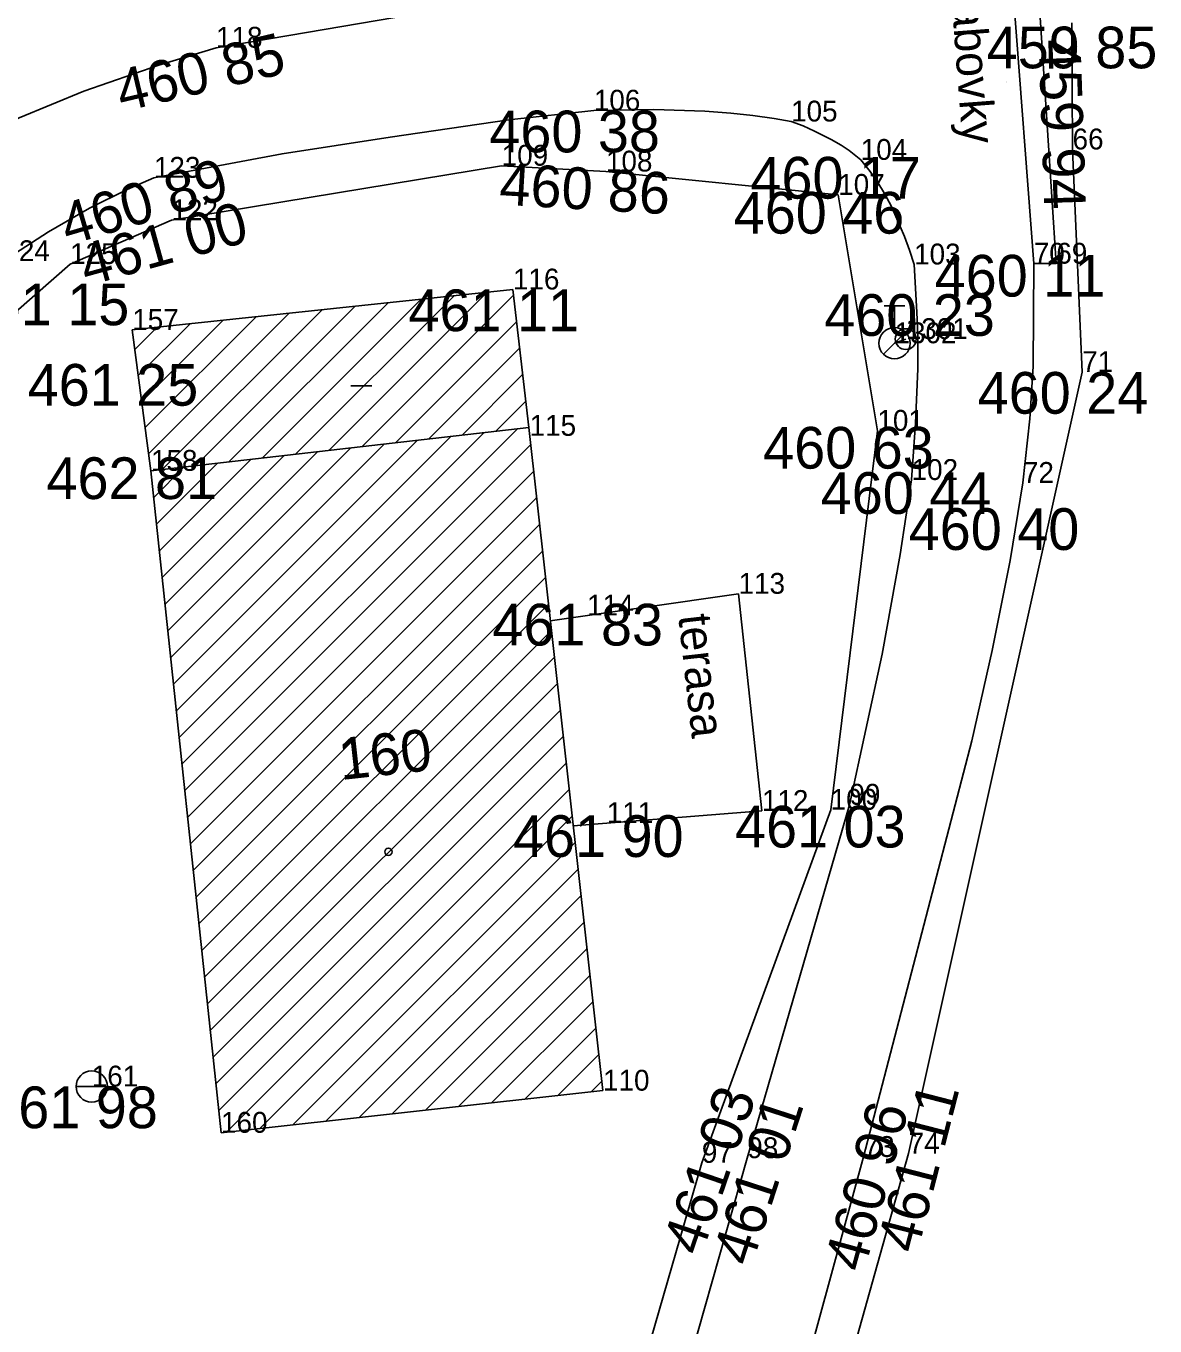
# Model space of a CAD drawing. Extents: x -559180 to -551373, y -1076947 to -1072071.
# Drawn here: x -553731.48 to -553704.4, y -1075375.46 to -1075344.27 of the extents above; entities that cross this region are included whole.
import ezdxf

# ---------------------------------------------------------------- set-up
doc = ezdxf.new("R2010")
doc.units = 0
for name, color, linetype in [('12_PLOTY', 7, 'Continuous'), ('14_BUDOVY', 7, 'Continuous'), ('17_KOMUNIKACE', 7, 'Continuous'), ('18_POLOHOPIS', 7, 'Continuous'), ('1_VODA_ZN', 7, 'Continuous'), ('2_VODOVOD', 7, 'Continuous'), ('32', 7, 'Continuous'), ('3_BODY', 7, 'Continuous'), ('47_ZN_STAV_OBJ$', 7, 'Continuous'), ('52_POPIS_UCELOVY', 7, 'Continuous'), ('54_C_POPISNA', 7, 'Continuous'), ('6_VYSKY', 7, 'Continuous')]:
    doc.layers.add(name, color=color, linetype=linetype)

# ---------------------------------------------------------------- blocks, each defined once
blk = doc.blocks.new('POINT_DISPLAY')
blk.add_line((0, 0), (0, 0))
blk = doc.blocks.new('ST')
at = {"layer": '1_VODA_ZN'}
blk.add_line((-0.375, 0), (0.375, 0), dxfattribs=at)
blk.add_circle((0, 0), 0.375, dxfattribs=at)
blk = doc.blocks.new('BZ')
at = {"layer": '47_ZN_STAV_OBJ$'}
blk.add_circle((0, 0), 0.0875, dxfattribs=at)
blk = doc.blocks.new('BD')
at = {"layer": '47_ZN_STAV_OBJ$'}
blk.add_line((-0.25, 0), (0.25, 0), dxfattribs=at)
blk = doc.blocks.new('SV')
at = {"layer": '1_VODA_ZN'}
blk.add_circle((0, 0), 0.25, dxfattribs=at)
blk = doc.blocks.new('HYP')
at = {"layer": '1_VODA_ZN'}
for p, q in [((-0.25, 0.9), (0.25, 0.9)), ((0, 0.375), (0, 0.9)), ((-0.265, -0.265), (0.265, 0.265))]:
    blk.add_line(p, q, dxfattribs=at)
blk.add_circle((0, 0), 0.375, dxfattribs=at)

msp = doc.modelspace()

# ---------------------------------------------------------------- linework, layer by layer
at = {"layer": '12_PLOTY'}
for p, q in [((-553706.4, -1075344.19), (-553706.38, -1075347.23)), ((-553706.15, -1075352.57), (-553706.38, -1075347.23)), ((-553727.99, -1075348.93), (-553720.07, -1075347.62)), ((-553720.07, -1075347.62), (-553717.57, -1075347.76)), ((-553717.57, -1075347.76), (-553712, -1075348.32)), ((-553712, -1075348.32), (-553711.06, -1075353.98)), ((-553730.42, -1075349.98), (-553727.99, -1075348.93)), ((-553734.55, -1075353.61), (-553730.42, -1075349.98)), ((-553710.31, -1075371.32), (-553706.15, -1075352.57)), ((-553711.06, -1075353.98), (-553712.18, -1075363.07)), ((-553712.18, -1075363.07), (-553715.27, -1075371.54)), ((-553712.024, -1075377.395), (-553710.31, -1075371.32)), ((-553715.27, -1075371.54), (-553717.7, -1075379.94))]:
    msp.add_line(p, q, dxfattribs=at)
at = {"layer": '14_BUDOVY'}
for p, q in [((-553719.8, -1075350.59), (-553728.93, -1075351.56)), ((-553719.422, -1075353.901), (-553719.8, -1075350.59)), ((-553728.93, -1075351.56), (-553728.48, -1075354.94)), ((-553719.422, -1075353.901), (-553728.48, -1075354.94)), ((-553717.64, -1075369.81), (-553719.422, -1075353.901)), ((-553728.48, -1075354.94), (-553726.8, -1075370.82)), ((-553717.64, -1075369.81), (-553726.8, -1075370.82))]:
    msp.add_line(p, q, dxfattribs=at)
at = {"layer": '17_KOMUNIKACE'}
for p, q in [((-553707.86, -1075342.69), (-553707.31, -1075349.97)), ((-553714.18, -1075371.43), (-553711.73, -1075362.95)), ((-553716.69, -1075380.26), (-553714.18, -1075371.43)), ((-553711.39, -1075371.4), (-553715.03, -1075384.64))]:
    msp.add_line(p, q, dxfattribs=at)
for points in [[(-553716.45, -1075342.88), (-553717.562, -1075343.141), (-553719.618, -1075343.544), (-553726.92, -1075344.79)], [(-553726.92, -1075344.79), (-553728.291, -1075345.205), (-553730.087, -1075345.834), (-553731.644, -1075346.47), (-553732.542, -1075346.902), (-553733.49, -1075347.44)], [(-553717.86, -1075346.3), (-553719.901, -1075346.517), (-553722.746, -1075346.937), (-553725.335, -1075347.334), (-553728.41, -1075347.91)], [(-553713.13, -1075346.56), (-553713.538, -1075346.486), (-553714.045, -1075346.416), (-553714.575, -1075346.358), (-553715.199, -1075346.311), (-553716.423, -1075346.276), (-553717.86, -1075346.3)], [(-553711.46, -1075347.48), (-553711.737, -1075347.256), (-553711.925, -1075347.13), (-553712.169, -1075346.988), (-553712.565, -1075346.79), (-553712.838, -1075346.667), (-553713.13, -1075346.56)], [(-553710.18, -1075349.99), (-553710.288, -1075349.643), (-553710.408, -1075349.321), (-553710.723, -1075348.597), (-553710.889, -1075348.291), (-553711.049, -1075348.026), (-553711.233, -1075347.76), (-553711.46, -1075347.48)], [(-553728.41, -1075347.91), (-553729.049, -1075348.191), (-553729.952, -1075348.641), (-553730.937, -1075349.206), (-553732.02, -1075349.91)], [(-553710.24, -1075355.16), (-553710.146, -1075353.794), (-553710.094, -1075352.494), (-553710.091, -1075351.686), (-553710.111, -1075351.135), (-553710.18, -1075349.99)], [(-553707.31, -1075349.97), (-553707.327, -1075352.441), (-553707.402, -1075353.693), (-553707.57, -1075355.23)], [(-553711.73, -1075362.95), (-553710.945, -1075359.341), (-553710.513, -1075356.95), (-553710.24, -1075355.16)], [(-553707.57, -1075355.23), (-553707.875, -1075357.093), (-553708.306, -1075359.249), (-553708.794, -1075361.417), (-553711.39, -1075371.4)]]:
    msp.add_lwpolyline(points, dxfattribs=at)
at = {"layer": '18_POLOHOPIS'}
for p, q in [((-553707.25, -1075342.66), (-553706.77, -1075349.97)), ((-553706.77, -1075349.97), (-553707.31, -1075349.97)), ((-553714.39, -1075357.89), (-553718.903, -1075358.536)), ((-553713.83, -1075363.1), (-553714.39, -1075357.89)), ((-553718.352, -1075363.453), (-553713.83, -1075363.1))]:
    msp.add_line(p, q, dxfattribs=at)
at = {"layer": '2_VODOVOD'}
msp.add_line((-553710.38, -1075351.78), (-553710.65, -1075351.88), dxfattribs=at)
at = {"layer": '32'}
for p, q in [((-553726.611, -1075354.726), (-553722.793, -1075350.908)), ((-553725.812, -1075354.634), (-553722.002, -1075350.824)), ((-553725.013, -1075354.542), (-553721.211, -1075350.74)), ((-553724.214, -1075354.451), (-553720.419, -1075350.656)), ((-553723.416, -1075354.359), (-553719.784, -1075350.728)), ((-553728.618, -1075353.904), (-553725.958, -1075351.244)), ((-553728.535, -1075354.529), (-553725.166, -1075351.16)), ((-553728.208, -1075354.909), (-553724.375, -1075351.076)), ((-553727.409, -1075354.817), (-553723.584, -1075350.992)), ((-553728.867, -1075352.032), (-553728.331, -1075351.496)), ((-553728.784, -1075352.656), (-553727.54, -1075351.412)), ((-553728.701, -1075353.28), (-553726.749, -1075351.328)), ((-553722.617, -1075354.267), (-553719.712, -1075351.362)), ((-553721.818, -1075354.176), (-553719.639, -1075351.997)), ((-553721.019, -1075354.084), (-553719.567, -1075352.632)), ((-553720.221, -1075353.993), (-553719.494, -1075353.266)), ((-553727.803, -1075361.335), (-553720.493, -1075354.024)), ((-553727.736, -1075361.974), (-553719.694, -1075353.932)), ((-553728.006, -1075359.416), (-553722.889, -1075354.299)), ((-553727.939, -1075360.056), (-553722.09, -1075354.207)), ((-553727.871, -1075360.695), (-553721.291, -1075354.115)), ((-553727.668, -1075362.613), (-553719.375, -1075354.32)), ((-553728.277, -1075356.858), (-553726.084, -1075354.665)), ((-553728.209, -1075357.498), (-553725.285, -1075354.574)), ((-553728.142, -1075358.137), (-553724.486, -1075354.482)), ((-553728.074, -1075358.777), (-553723.688, -1075354.39)), ((-553728.412, -1075355.579), (-553727.681, -1075354.848)), ((-553728.345, -1075356.219), (-553726.883, -1075354.757)), ((-553727.601, -1075363.253), (-553719.304, -1075354.956)), ((-553727.533, -1075363.892), (-553719.233, -1075355.592)), ((-553727.465, -1075364.532), (-553719.161, -1075356.228)), ((-553727.398, -1075365.171), (-553719.09, -1075356.864)), ((-553727.33, -1075365.811), (-553719.019, -1075357.5)), ((-553727.262, -1075366.45), (-553718.948, -1075358.136)), ((-553727.195, -1075367.09), (-553718.876, -1075358.771)), ((-553727.127, -1075367.729), (-553718.805, -1075359.407)), ((-553727.059, -1075368.369), (-553718.734, -1075360.043)), ((-553726.992, -1075369.008), (-553718.663, -1075360.679)), ((-553726.924, -1075369.647), (-553718.592, -1075361.315)), ((-553726.856, -1075370.287), (-553718.52, -1075361.951)), ((-553726.668, -1075370.805), (-553718.449, -1075362.587)), ((-553725.873, -1075370.718), (-553718.378, -1075363.223)), ((-553725.078, -1075370.63), (-553718.307, -1075363.859)), ((-553724.284, -1075370.543), (-553718.235, -1075364.494)), ((-553723.489, -1075370.455), (-553718.164, -1075365.13)), ((-553722.694, -1075370.367), (-553718.093, -1075365.766)), ((-553721.899, -1075370.28), (-553718.022, -1075366.402)), ((-553721.105, -1075370.192), (-553717.951, -1075367.038)), ((-553720.31, -1075370.104), (-553717.879, -1075367.674)), ((-553719.515, -1075370.017), (-553717.808, -1075368.31)), ((-553718.72, -1075369.929), (-553717.737, -1075368.946)), ((-553717.926, -1075369.841), (-553717.666, -1075369.581))]:
    msp.add_line(p, q, dxfattribs=at)

# ---------------------------------------------------------------- block references
at = {"layer": '1_VODA_ZN'}
for name, p in [('POINT_DISPLAY', (-553726.92, -1075344.79)), ('POINT_DISPLAY', (-553707.973, -1075345.613)), ('POINT_DISPLAY', (-553707.97, -1075345.61)), ('POINT_DISPLAY', (-553717.86, -1075346.3)), ('POINT_DISPLAY', (-553713.13, -1075346.56)), ('POINT_DISPLAY', (-553711.46, -1075347.48)), ('POINT_DISPLAY', (-553706.38, -1075347.23)), ('POINT_DISPLAY', (-553720.07, -1075347.62)), ('POINT_DISPLAY', (-553717.57, -1075347.76)), ('POINT_DISPLAY', (-553728.41, -1075347.91)), ('POINT_DISPLAY', (-553712, -1075348.32)), ('POINT_DISPLAY', (-553727.99, -1075348.93)), ('POINT_DISPLAY', (-553730.42, -1075349.98)), ('POINT_DISPLAY', (-553710.18, -1075349.99)), ('POINT_DISPLAY', (-553707.31, -1075349.97)), ('POINT_DISPLAY', (-553706.77, -1075349.97)), ('POINT_DISPLAY', (-553719.8, -1075350.59)), ('HYP', (-553710.65, -1075351.88)), ('POINT_DISPLAY', (-553728.93, -1075351.56)), ('SV', (-553710.38, -1075351.78)), ('POINT_DISPLAY', (-553710.38, -1075351.78)), ('POINT_DISPLAY', (-553710.65, -1075351.88)), ('POINT_DISPLAY', (-553706.15, -1075352.57)), ('POINT_DISPLAY', (-553711.06, -1075353.98)), ('POINT_DISPLAY', (-553719.4, -1075354.1)), ('POINT_DISPLAY', (-553728.48, -1075354.94)), ('POINT_DISPLAY', (-553710.24, -1075355.16)), ('POINT_DISPLAY', (-553707.57, -1075355.23)), ('POINT_DISPLAY', (-553714.39, -1075357.89)), ('POINT_DISPLAY', (-553718.02, -1075358.41)), ('POINT_DISPLAY', (-553713.83, -1075363.1)), ('POINT_DISPLAY', (-553712.18, -1075363.07)), ('POINT_DISPLAY', (-553711.73, -1075362.95)), ('POINT_DISPLAY', (-553717.55, -1075363.39)), ('ST', (-553729.9, -1075369.71)), ('POINT_DISPLAY', (-553729.9, -1075369.71)), ('POINT_DISPLAY', (-553717.64, -1075369.81)), ('POINT_DISPLAY', (-553726.8, -1075370.82)), ('POINT_DISPLAY', (-553714.18, -1075371.43)), ('POINT_DISPLAY', (-553711.39, -1075371.4)), ('POINT_DISPLAY', (-553710.31, -1075371.32)), ('POINT_DISPLAY', (-553715.27, -1075371.54))]:
    msp.add_blockref(name, p, dxfattribs=at)
at = {"layer": '32'}
msp.add_blockref('POINT_DISPLAY', (-553728.48, -1075354.94), dxfattribs=at)
at = {"layer": '47_ZN_STAV_OBJ$'}
for name, p in [('BD', (-553723.436, -1075352.904)), ('BZ', (-553722.786, -1075364.079))]:
    msp.add_blockref(name, p, dxfattribs=at)

# ---------------------------------------------------------------- texts
at = {"layer": '3_BODY'}
for s, p in [('118', (-553726.92, -1075344.79)), ('106', (-553717.86, -1075346.3)), ('105', (-553713.13, -1075346.56)), ('66', (-553706.38, -1075347.23)), ('109', (-553720.07, -1075347.62)), ('104', (-553711.46, -1075347.48)), ('123', (-553728.41, -1075347.91)), ('108', (-553717.57, -1075347.76)), ('107', (-553712, -1075348.32)), ('122', (-553727.99, -1075348.93)), ('124', (-553732.02, -1075349.91)), ('125', (-553730.42, -1075349.98)), ('103', (-553710.18, -1075349.99)), ('70', (-553707.31, -1075349.97)), ('69', (-553706.77, -1075349.97)), ('116', (-553719.8, -1075350.59)), ('157', (-553728.93, -1075351.56)), ('1302', (-553710.65, -1075351.88)), ('1301', (-553710.38, -1075351.78)), ('71', (-553706.15, -1075352.57)), ('115', (-553719.4, -1075354.1)), ('101', (-553711.06, -1075353.98)), ('158', (-553728.48, -1075354.94)), ('102', (-553710.24, -1075355.16)), ('72', (-553707.57, -1075355.23)), ('113', (-553714.39, -1075357.89)), ('114', (-553718.02, -1075358.41)), ('99', (-553711.73, -1075362.95)), ('112', (-553713.83, -1075363.1)), ('100', (-553712.18, -1075363.07)), ('111', (-553717.55, -1075363.39)), ('161', (-553729.9, -1075369.71)), ('110', (-553717.64, -1075369.81)), ('160', (-553726.8, -1075370.82)), ('73', (-553711.39, -1075371.4)), ('74', (-553710.31, -1075371.32)), ('97', (-553715.27, -1075371.54)), ('98', (-553714.18, -1075371.43))]:
    msp.add_text(s, height=0.5, dxfattribs=at).set_placement(p)
at = {"layer": '52_POPIS_UCELOVY'}
for s, rotation, p in [('žlabovky', 274.3205, (-553709.332, -1075342.965)), ('terasa', 276.3922, (-553715.836, -1075358.418))]:
    msp.add_text(s, height=0.8, rotation=rotation, dxfattribs=at).set_placement(p)
at = {"layer": '54_C_POPISNA'}
msp.add_text('160', height=1, rotation=6.2921, dxfattribs=at).set_placement((-553723.924, -1075362.359))
at = {"layer": '6_VYSKY'}
for s, p in [('459 85', (-553708.437, -1075345.284)), ('460 38', (-553720.365, -1075347.3)), ('460 17', (-553714.105, -1075348.41)), ('460 46', (-553714.505, -1075349.25)), ('460 11', (-553709.686, -1075350.76)), ('461 15', (-553733.089, -1075351.448)), ('461 11', (-553722.305, -1075351.59)), ('460 23', (-553712.334, -1075351.703)), ('461 25', (-553731.435, -1075353.378)), ('460 24', (-553708.655, -1075353.57)), ('460 63', (-553713.799, -1075354.887)), ('462 81', (-553730.985, -1075355.617)), ('460 44', (-553712.418, -1075355.973)), ('460 40', (-553710.309, -1075356.838)), ('461 83', (-553720.291, -1075359.13)), ('461 03', (-553714.474, -1075363.976)), ('461 90', (-553719.798, -1075364.203)), ('461 98', (-553732.405, -1075370.71))]:
    msp.add_text(s, height=1, dxfattribs=at).set_placement(p)
for s, rotation, p in [('460 85', 13.3358, (-553729.177, -1075346.334)), ('459 94', 271.8765, (-553707.19, -1075344.598)), ('460 89', 16.4454, (-553730.474, -1075349.539)), ('460 86', 356.6843, (-553720.143, -1075348.552)), ('461 00', 15.4757, (-553730.025, -1075350.516)), ('461 03', 71.0838, (-553715.286, -1075373.807)), ('461 11', 75.5858, (-553710.108, -1075373.745)), ('461 01', 71.9912, (-553714.083, -1075374.058)), ('460 96', 74.6538, (-553711.384, -1075374.198))]:
    msp.add_text(s, height=1, rotation=rotation, dxfattribs=at).set_placement(p)

doc.saveas('drawing.dxf')
